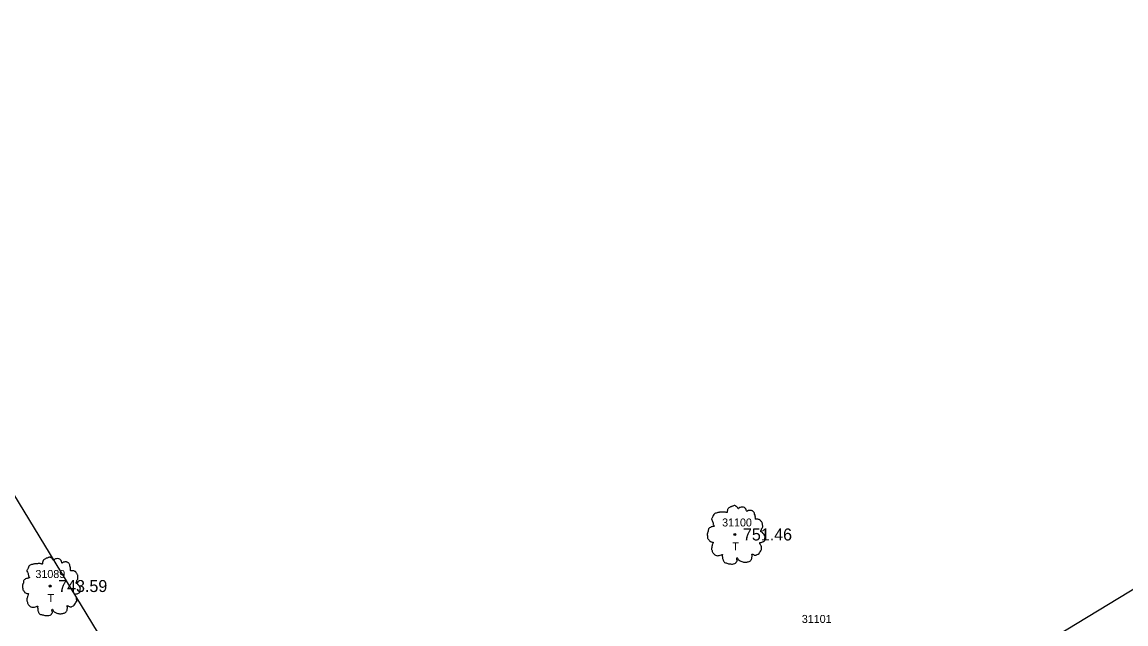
# Model space of a CAD drawing. Extents: x 1375131 to 1378678, y 999028 to 1004053.
# Drawn here: x 1377868.1 to 1378006.1, y 1000882.3 to 1000957.5 of the extents above; entities that cross this region are included whole.
import ezdxf

# ---------------------------------------------------------------- set-up
doc = ezdxf.new("R2010")
doc.units = 0
for name, color, linetype in [('RD_EX_Driveway_txCode', 7, 'Continuous'), ('RD_EX_DV_Prop', 7, 'Continuous'), ('RD_EX_RW', 7, 'Continuous'), ('RD_EX_TX_VEG_ELEV', 7, 'Continuous'), ('RD_EX_VEG', 7, 'Continuous'), ('RD_EX_VEG_txCode', 7, 'Continuous'), ('RD_SMD_Locator', 7, 'Continuous')]:
    doc.layers.add(name, color=color, linetype=linetype)

msp = doc.modelspace()

# ---------------------------------------------------------------- linework, layer by layer
at = {"layer": 'RD_EX_DV_Prop'}
msp.add_line((1377910.08, 1000827.91), (1378442.9, 1001150.74), dxfattribs=at)
at = {"layer": 'RD_EX_RW'}
msp.add_line((1377592.75, 1001348.44), (1377983.57, 1000707.36), dxfattribs=at)
at = {"layer": 'RD_EX_VEG'}
for centre, radius in [((1377957.23, 1000893.45), 0.125), ((1377957.22, 1000893.44), 0.00005), ((1377871.65, 1000887.01), 0.125), ((1377871.64, 1000887), 0.00005)]:
    msp.add_circle(centre, radius, dxfattribs=at)
for points in [[(1377957.29, 1000897.04), (1377957.14, 1000897.05), (1377956.98, 1000897), (1377956.85, 1000896.95), (1377956.74, 1000896.91), (1377956.63, 1000896.86), (1377956.48, 1000896.78), (1377956.37, 1000896.68), (1377956.3, 1000896.55), (1377956.28, 1000896.44), (1377956.25, 1000896.3), (1377956.25, 1000896.21), (1377956.19, 1000896.2), (1377956.12, 1000896.21), (1377955.99, 1000896.25), (1377955.87, 1000896.25), (1377955.74, 1000896.25), (1377955.57, 1000896.24), (1377955.39, 1000896.24), (1377955.25, 1000896.21), (1377955.09, 1000896.19), (1377954.9, 1000896.13), (1377954.73, 1000896.06), (1377954.58, 1000895.94), (1377954.45, 1000895.7), (1377954.39, 1000895.53), (1377954.32, 1000895.4), (1377954.39, 1000895.18), (1377954.48, 1000895), (1377954.49, 1000894.9), (1377954.53, 1000894.69), (1377954.58, 1000894.58), (1377954.64, 1000894.48), (1377954.6, 1000894.46), (1377954.42, 1000894.44), (1377954.27, 1000894.39), (1377954.05, 1000894.28), (1377953.94, 1000894.16), (1377953.89, 1000894), (1377953.88, 1000893.83), (1377953.83, 1000893.73), (1377953.79, 1000893.59), (1377953.78, 1000893.55), (1377953.76, 1000893.39), (1377953.81, 1000893.16), (1377953.82, 1000892.99), (1377953.88, 1000892.88), (1377953.95, 1000892.79), (1377954.04, 1000892.66), (1377954.24, 1000892.55), (1377954.4, 1000892.5), (1377954.5, 1000892.49), (1377954.42, 1000892.24), (1377954.39, 1000892.06), (1377954.33, 1000891.86), (1377954.33, 1000891.83), (1377954.3, 1000891.59), (1377954.38, 1000891.43), (1377954.42, 1000891.24), (1377954.5, 1000891.13), (1377954.64, 1000890.98), (1377954.8, 1000890.87), (1377955.05, 1000890.8), (1377955.25, 1000890.82), (1377955.54, 1000890.9), (1377955.67, 1000890.94), (1377955.65, 1000890.85), (1377955.67, 1000890.67), (1377955.67, 1000890.45), (1377955.74, 1000890.29), (1377955.79, 1000890.15), (1377955.87, 1000890.03), (1377956.03, 1000889.92), (1377956.23, 1000889.88), (1377956.44, 1000889.8), (1377956.67, 1000889.77), (1377956.92, 1000889.75), (1377957.22, 1000889.83), (1377957.35, 1000889.89), (1377957.4, 1000889.98), (1377957.5, 1000890.17), (1377957.48, 1000890.28), (1377957.49, 1000890.58), (1377957.54, 1000890.49), (1377957.63, 1000890.32), (1377957.88, 1000890.17), (1377958.08, 1000890.08), (1377958.32, 1000890), (1377958.47, 1000889.97), (1377958.7, 1000890), (1377958.89, 1000890.04), (1377959.08, 1000890.1), (1377959.23, 1000890.24), (1377959.32, 1000890.38), (1377959.34, 1000890.52), (1377959.38, 1000890.7), (1377959.4, 1000890.79)], [(1377959.4, 1000890.79), (1377959.37, 1000890.88), (1377959.34, 1000891), (1377959.38, 1000890.99), (1377959.47, 1000890.97), (1377959.6, 1000890.9), (1377959.71, 1000890.87), (1377959.88, 1000890.88), (1377960.01, 1000890.93), (1377960.24, 1000891.07), (1377960.38, 1000891.3), (1377960.51, 1000891.5), (1377960.55, 1000891.66), (1377960.53, 1000891.78), (1377960.51, 1000892.03), (1377960.41, 1000892.15), (1377960.39, 1000892.21), (1377960.34, 1000892.41), (1377960.38, 1000892.44), (1377960.51, 1000892.46), (1377960.7, 1000892.53), (1377960.84, 1000892.59), (1377960.95, 1000892.68), (1377960.99, 1000892.79), (1377960.98, 1000892.99), (1377961, 1000893.19), (1377960.96, 1000893.26), (1377960.91, 1000893.34), (1377960.88, 1000893.44), (1377960.8, 1000893.51), (1377960.75, 1000893.59), (1377960.7, 1000893.64), (1377960.64, 1000893.71), (1377960.55, 1000893.78), (1377960.48, 1000893.8), (1377960.45, 1000893.88), (1377960.53, 1000893.98), (1377960.55, 1000894.03), (1377960.56, 1000894.14), (1377960.68, 1000894.31), (1377960.7, 1000894.51), (1377960.68, 1000894.73), (1377960.65, 1000894.86), (1377960.58, 1000895), (1377960.48, 1000895.13), (1377960.41, 1000895.21), (1377960.33, 1000895.28), (1377960.16, 1000895.34), (1377960.04, 1000895.36), (1377959.86, 1000895.36), (1377959.76, 1000895.39), (1377959.78, 1000895.41), (1377959.78, 1000895.49), (1377959.78, 1000895.63), (1377959.74, 1000895.85), (1377959.66, 1000896.1), (1377959.66, 1000896.11), (1377959.61, 1000896.24), (1377959.5, 1000896.34), (1377959.42, 1000896.39), (1377959.32, 1000896.45), (1377959.19, 1000896.46), (1377959.04, 1000896.46), (1377958.9, 1000896.44), (1377958.8, 1000896.39), (1377958.72, 1000896.33), (1377958.68, 1000896.4), (1377958.63, 1000896.55), (1377958.6, 1000896.63), (1377958.53, 1000896.71), (1377958.42, 1000896.81), (1377958.19, 1000896.88), (1377957.88, 1000896.84), (1377957.73, 1000896.74), (1377957.65, 1000896.65), (1377957.63, 1000896.71), (1377957.53, 1000896.81), (1377957.48, 1000896.9), (1377957.39, 1000896.96), (1377957.32, 1000897.01), (1377957.27, 1000897.04)], [(1377871.71, 1000890.59), (1377871.56, 1000890.61), (1377871.4, 1000890.56), (1377871.28, 1000890.51), (1377871.16, 1000890.47), (1377871.05, 1000890.42), (1377870.9, 1000890.33), (1377870.79, 1000890.23), (1377870.73, 1000890.11), (1377870.7, 1000889.99), (1377870.68, 1000889.86), (1377870.68, 1000889.77), (1377870.61, 1000889.76), (1377870.54, 1000889.77), (1377870.41, 1000889.81), (1377870.29, 1000889.81), (1377870.16, 1000889.81), (1377869.99, 1000889.79), (1377869.81, 1000889.79), (1377869.68, 1000889.77), (1377869.51, 1000889.74), (1377869.33, 1000889.68), (1377869.15, 1000889.62), (1377869, 1000889.49), (1377868.88, 1000889.26), (1377868.81, 1000889.08), (1377868.74, 1000888.96), (1377868.81, 1000888.73), (1377868.9, 1000888.56), (1377868.91, 1000888.46), (1377868.95, 1000888.24), (1377869, 1000888.13), (1377869.06, 1000888.03), (1377869.03, 1000888.02), (1377868.84, 1000887.99), (1377868.69, 1000887.94), (1377868.48, 1000887.83), (1377868.36, 1000887.72), (1377868.31, 1000887.56), (1377868.3, 1000887.38), (1377868.25, 1000887.28), (1377868.21, 1000887.15), (1377868.2, 1000887.11), (1377868.18, 1000886.95), (1377868.23, 1000886.72), (1377868.24, 1000886.55), (1377868.3, 1000886.43), (1377868.38, 1000886.35), (1377868.46, 1000886.22), (1377868.66, 1000886.11), (1377868.83, 1000886.06), (1377868.93, 1000886.05), (1377868.84, 1000885.8), (1377868.81, 1000885.62), (1377868.75, 1000885.42), (1377868.75, 1000885.38), (1377868.73, 1000885.15), (1377868.8, 1000884.98), (1377868.84, 1000884.8), (1377868.93, 1000884.68), (1377869.06, 1000884.53), (1377869.23, 1000884.42), (1377869.48, 1000884.36), (1377869.68, 1000884.37), (1377869.96, 1000884.46), (1377870.09, 1000884.5), (1377870.08, 1000884.41), (1377870.09, 1000884.22), (1377870.09, 1000884.01), (1377870.16, 1000883.85), (1377870.21, 1000883.71), (1377870.29, 1000883.58), (1377870.45, 1000883.47), (1377870.65, 1000883.43), (1377870.86, 1000883.36), (1377871.09, 1000883.32), (1377871.34, 1000883.31), (1377871.64, 1000883.38), (1377871.78, 1000883.45), (1377871.83, 1000883.53), (1377871.93, 1000883.72), (1377871.9, 1000883.83), (1377871.91, 1000884.13), (1377871.96, 1000884.05), (1377872.05, 1000883.87), (1377872.3, 1000883.72), (1377872.5, 1000883.63), (1377872.74, 1000883.56), (1377872.89, 1000883.52), (1377873.12, 1000883.56), (1377873.31, 1000883.6), (1377873.5, 1000883.66), (1377873.65, 1000883.8), (1377873.74, 1000883.93), (1377873.76, 1000884.07), (1377873.8, 1000884.26), (1377873.82, 1000884.35)], [(1377873.82, 1000884.35), (1377873.79, 1000884.43), (1377873.76, 1000884.56), (1377873.8, 1000884.55), (1377873.89, 1000884.52), (1377874.02, 1000884.46), (1377874.14, 1000884.42), (1377874.3, 1000884.43), (1377874.44, 1000884.48), (1377874.66, 1000884.62), (1377874.8, 1000884.86), (1377874.94, 1000885.06), (1377874.97, 1000885.22), (1377874.95, 1000885.33), (1377874.94, 1000885.58), (1377874.84, 1000885.71), (1377874.81, 1000885.77), (1377874.76, 1000885.97), (1377874.8, 1000886), (1377874.94, 1000886.02), (1377875.12, 1000886.08), (1377875.26, 1000886.15), (1377875.37, 1000886.23), (1377875.41, 1000886.35), (1377875.4, 1000886.55), (1377875.42, 1000886.75), (1377875.39, 1000886.82), (1377875.34, 1000886.9), (1377875.3, 1000887), (1377875.22, 1000887.07), (1377875.17, 1000887.15), (1377875.12, 1000887.2), (1377875.06, 1000887.27), (1377874.97, 1000887.33), (1377874.9, 1000887.36), (1377874.87, 1000887.43), (1377874.95, 1000887.53), (1377874.97, 1000887.58), (1377874.99, 1000887.69), (1377875.1, 1000887.87), (1377875.12, 1000888.07), (1377875.1, 1000888.28), (1377875.07, 1000888.42), (1377875, 1000888.56), (1377874.9, 1000888.68), (1377874.84, 1000888.77), (1377874.75, 1000888.83), (1377874.59, 1000888.89), (1377874.46, 1000888.92), (1377874.29, 1000888.92), (1377874.19, 1000888.94), (1377874.2, 1000888.97), (1377874.2, 1000889.04), (1377874.2, 1000889.18), (1377874.16, 1000889.41), (1377874.09, 1000889.66), (1377874.09, 1000889.67), (1377874.04, 1000889.79), (1377873.92, 1000889.89), (1377873.84, 1000889.94), (1377873.74, 1000890.01), (1377873.61, 1000890.02), (1377873.46, 1000890.02), (1377873.32, 1000889.99), (1377873.22, 1000889.94), (1377873.14, 1000889.88), (1377873.1, 1000889.96), (1377873.05, 1000890.11), (1377873.02, 1000890.18), (1377872.95, 1000890.27), (1377872.84, 1000890.37), (1377872.61, 1000890.43), (1377872.3, 1000890.39), (1377872.15, 1000890.29), (1377872.08, 1000890.21), (1377872.05, 1000890.27), (1377871.95, 1000890.37), (1377871.9, 1000890.46), (1377871.81, 1000890.52), (1377871.74, 1000890.57), (1377871.69, 1000890.59)]]:
    msp.add_spline(points, degree=3, dxfattribs=at)
at = {"layer": 'RD_SMD_Locator'}
for centre in [(1377957.23, 1000893.45), (1377871.65, 1000887.01)]:
    msp.add_circle(centre, 0.075, dxfattribs=at)

# ---------------------------------------------------------------- texts
at = {"layer": 'RD_EX_Driveway_txCode'}
msp.add_text('31101', height=1, dxfattribs=at).set_placement((1377965.59, 1000882.4))
at = {"layer": 'RD_EX_TX_VEG_ELEV'}
for s, p in [('751.46', (1377958.23, 1000892.7)), ('743.59', (1377872.65, 1000886.26))]:
    msp.add_text(s, height=1.5, dxfattribs=at).set_placement(p)
at = {"layer": 'RD_EX_VEG_txCode'}
for s, p in [('31100', (1377955.63, 1000894.45)), ('T', (1377956.9, 1000891.45)), ('31089', (1377869.81, 1000888.01)), ('T', (1377871.32, 1000885.01))]:
    msp.add_text(s, height=1, dxfattribs=at).set_placement(p)

doc.saveas('drawing.dxf')
